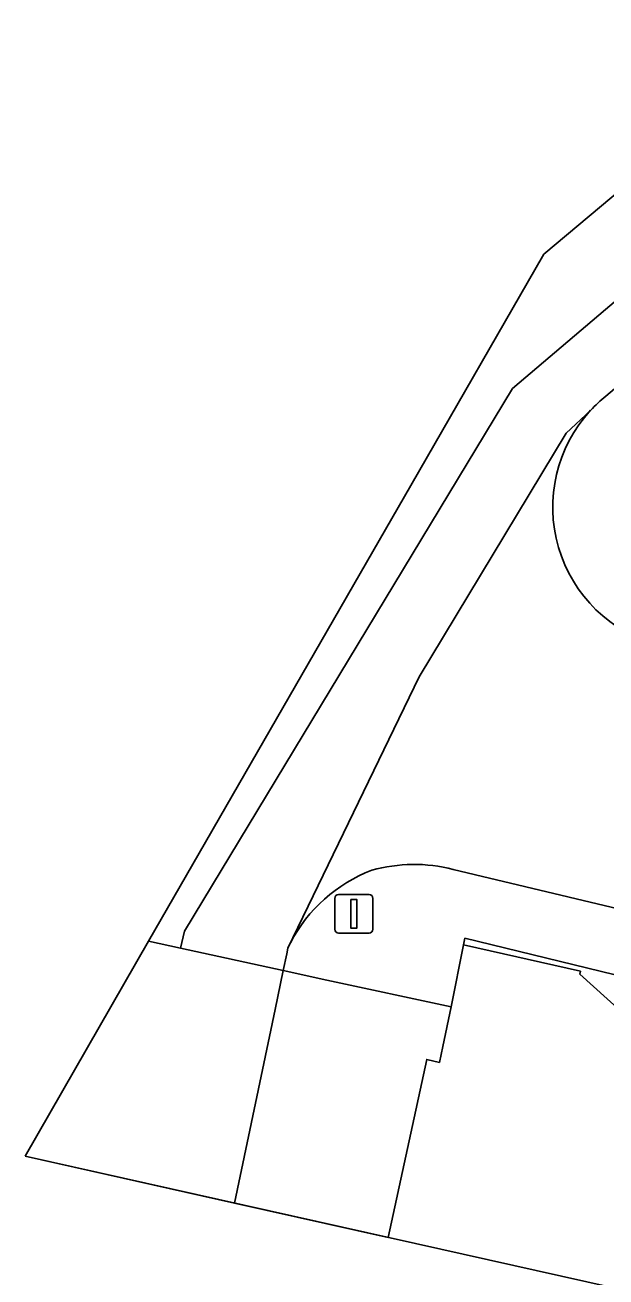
# Model space of a CAD drawing. Extents: x 162172 to 163187, y 382874 to 383685.
# Drawn here: x 162171.61 to 162186.69, y 383088.52 to 383121.03 of the extents above; entities that cross this region are included whole.
import ezdxf

# ---------------------------------------------------------------- set-up
doc = ezdxf.new("R2010")
doc.units = 0
for name, color, linetype in [('IMGEO_Dek', 7, 'Continuous'), ('IMGEO_Kademuur', 7, 'Continuous'), ('IMGEO_Lichtmast', 7, 'Continuous'), ('IMGEO_Rijbaan_lokaal_gesloten', 7, 'Continuous'), ('IMGEO_Voetpad_open', 7, 'Continuous'), ('IMGEO_Waterloop', 7, 'Continuous')]:
    doc.layers.add(name, color=color, linetype=linetype)

msp = doc.modelspace()

# ---------------------------------------------------------------- linework, layer by layer
at = {"layer": 'IMGEO_Dek'}
msp.add_lwpolyline([(162171.611, 383091.655), (162181.035, 383089.546), (162182.043, 383094.169), (162182.368, 383094.093), (162182.46, 383094.503), (162182.673, 383095.535), (162179.451, 383096.231), (162178.313, 383096.478), (162175.649, 383097.057), (162174.82, 383097.237)], close=True, dxfattribs=at)
at = {"layer": 'IMGEO_Kademuur'}
for points in [[(162182.673, 383095.535), (162179.451, 383096.231), (162178.313, 383096.478), (162175.649, 383097.057), (162174.82, 383097.237)], [(162182.996, 383097.146), (162182.673, 383095.535)]]:
    msp.add_lwpolyline(points, dxfattribs=at)
msp.add_lwpolyline([(162187.251, 383096.286), (162183.031, 383097.321), (162182.996, 383097.146), (162186.034, 383096.464), (162186.014, 383096.385), (162187.94, 383094.645), (162313.239, 383066.765), (162380.82, 383051.66), (162568.136, 383009.792), (162569.19, 383010.669), (162569.694, 383011.088), (162569.191, 383011.677), (162567.965, 383010.651), (162541.309, 383016.586), (162313.416, 383067.527), (162188.296, 383095.38)], close=True, dxfattribs=at)
at = {"layer": 'IMGEO_Lichtmast'}
for p, q in [((162179.752, 383098.452), (162180.542, 383098.452)), ((162180.542, 383098.452), (162179.752, 383098.452)), ((162179.652, 383097.552), (162179.652, 383098.352)), ((162179.652, 383098.352), (162179.652, 383097.552)), ((162180.642, 383098.352), (162180.642, 383097.552)), ((162180.642, 383097.552), (162180.642, 383098.352)), ((162180.542, 383097.452), (162179.752, 383097.452)), ((162179.752, 383097.452), (162180.542, 383097.452))]:
    msp.add_line(p, q, dxfattribs=at)
msp.add_lwpolyline([(162180.072, 383098.327), (162180.222, 383098.327), (162180.222, 383097.577), (162180.072, 383097.577), (162180.072, 383098.327)], dxfattribs=at)
for centre, start, end in [((162179.752, 383098.352), 90, 180), ((162179.752, 383098.352), 90, 180), ((162180.542, 383098.352), 0, 90), ((162180.542, 383098.352), 360, 90), ((162179.752, 383097.552), 180, 270), ((162179.752, 383097.552), 180, 270), ((162180.542, 383097.552), 270, 0), ((162180.542, 383097.552), 270, 0)]:
    msp.add_arc(centre, 0.1, start, end, dxfattribs=at)
at = {"layer": 'IMGEO_Rijbaan_lokaal_gesloten'}
for points in [[(162241.995, 383156.412), (162244.53, 383159.301), (162248.008, 383164.875), (162250.915, 383168.143), (162371.03, 383269.104), (162392.188, 383288.18), (162444.061, 383332.714), (162462.172, 383347.171), (162500.099, 383379.33), (162504.312, 383382.919), (162503.092, 383384.494), (162452.553, 383342.284), (162439.186, 383331.12), (162372.302, 383272.085), (162334.992, 383240.797), (162331.864, 383238.174), (162267.807, 383184.457), (162185.082, 383115.085), (162181.627, 383109.075), (162174.82, 383097.237)], [(162231.791, 383148.459), (162229.238, 383147.55), (162223.171, 383144.656), (162184.267, 383111.593), (162175.75, 383097.502), (162175.649, 383097.057), (162178.313, 383096.478), (162178.404, 383096.912), (162178.435, 383097.059), (162181.848, 383104.106), (162185.662, 383110.432), (162186.297, 383111.027)], [(162174.82, 383097.237), (162175.649, 383097.057), (162175.75, 383097.502), (162184.267, 383111.593), (162223.171, 383144.656), (162229.238, 383147.55)], [(162186.694, 383111.397), (162224.322, 383143.273)], [(162186.297, 383111.027), (162185.662, 383110.432), (162181.848, 383104.106), (162178.435, 383097.059), (162178.504, 383097.198)], [(162182.725, 383099.103), (162187.59, 383097.945), (162187.923, 383099.429), (162188.748, 383103.143), (162189.133, 383104.609), (162188.081, 383104.918)]]:
    msp.add_lwpolyline(points, dxfattribs=at)
for points in [[(162171.611, 383091.655), (162177.05, 383090.438), (162177.05, 383090.438), (162178.102, 383095.467), (162178.313, 383096.478), (162175.649, 383097.057), (162174.82, 383097.237)], [(162181.035, 383089.546), (162182.043, 383094.169), (162182.368, 383094.093), (162182.46, 383094.503), (162182.673, 383095.535), (162179.451, 383096.231), (162178.313, 383096.478), (162178.102, 383095.467), (162177.05, 383090.438), (162177.05, 383090.438)]]:
    msp.add_lwpolyline(points, close=True, dxfattribs=at)
for centre, radius, start, end in [((162189.12, 383108.396), 3.859, 128.9514, 137.0164), ((162189.025, 383108.509), 3.713, 137.2846, 255.274), ((162182.046, 383095.351), 3.995, 111.0048, 152.4575), ((162181.712, 383095.226), 4.008, 75.3532, 105.8952)]:
    msp.add_arc(centre, radius, start, end, dxfattribs=at)
at = {"layer": 'IMGEO_Voetpad_open'}
for points in [[(162224.322, 383143.273), (162186.694, 383111.397)], [(162268.969, 383078.808), (162265.957, 383079.496), (162248.782, 383083.306), (162245.854, 383083.951), (162229.721, 383087.574), (162226.797, 383088.171), (162212.675, 383091.364), (162209.776, 383092.017), (162187.371, 383096.968), (162187.59, 383097.945), (162182.725, 383099.103)], [(162178.504, 383097.198), (162178.435, 383097.059), (162178.404, 383096.912), (162178.313, 383096.478), (162179.451, 383096.231), (162182.673, 383095.535), (162182.996, 383097.146), (162183.031, 383097.321), (162187.251, 383096.286), (162188.296, 383095.38), (162313.416, 383067.527), (162541.309, 383016.586)]]:
    msp.add_lwpolyline(points, dxfattribs=at)
for centre, radius, start, end in [((162189.12, 383108.396), 3.859, 128.9514, 137.0164), ((162189.025, 383108.509), 3.713, 137.2846, 255.274), ((162182.046, 383095.351), 3.995, 111.0048, 152.4575), ((162181.712, 383095.226), 4.008, 75.3532, 105.8952)]:
    msp.add_arc(centre, radius, start, end, dxfattribs=at)
at = {"layer": 'IMGEO_Waterloop'}
msp.add_lwpolyline([(162549.091, 383006.865), (162500.065, 383018.15), (162405.227, 383039.374), (162253.488, 383073.332), (162171.611, 383091.655), (162174.82, 383097.237), (162175.649, 383097.057), (162178.313, 383096.478), (162179.451, 383096.231), (162182.673, 383095.535), (162182.996, 383097.146), (162186.034, 383096.464), (162186.014, 383096.385), (162187.94, 383094.645), (162313.239, 383066.765), (162380.82, 383051.66), (162568.136, 383009.792)], dxfattribs=at)

doc.saveas('drawing.dxf')
